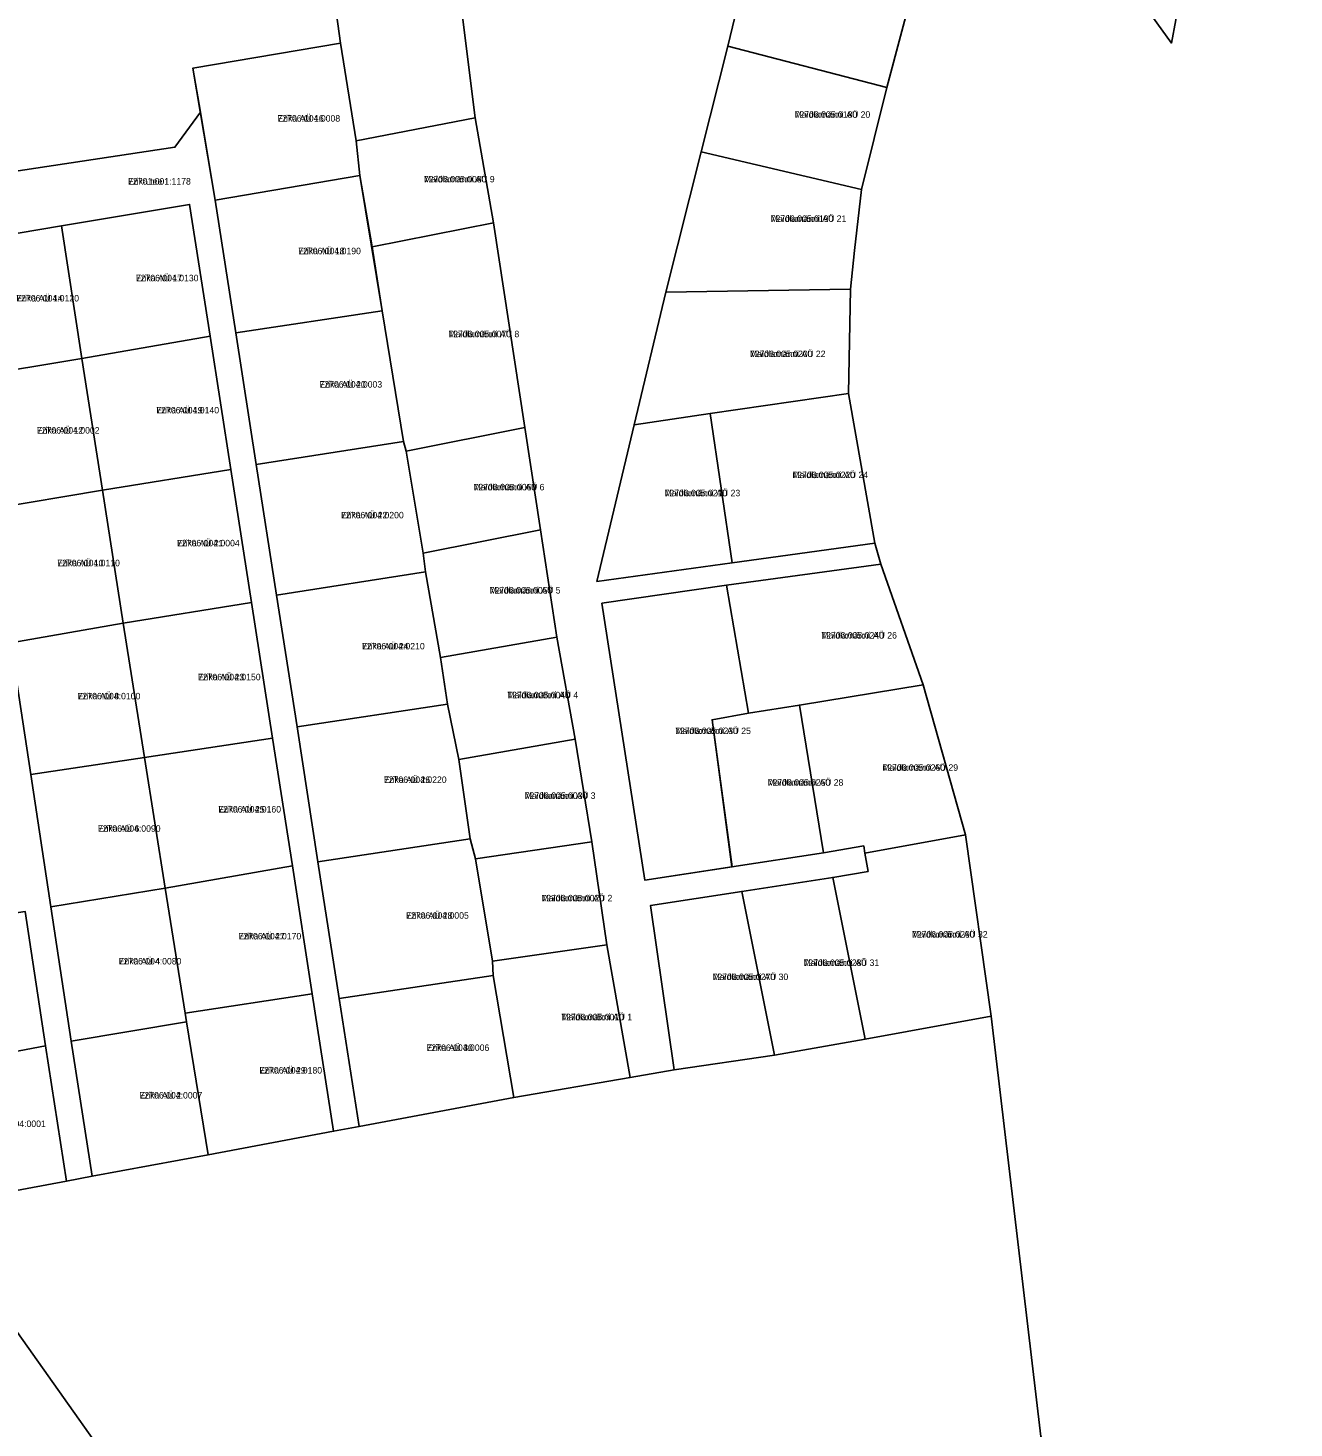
# Model space of a CAD drawing. Extents: x 504287 to 537970, y 6539941 to 6586214.
# Drawn here: x 537180.5 to 537473.3, y 6567373.4 to 6567697.2 of the extents above; entities that cross this region are included whole.
import ezdxf

# ---------------------------------------------------------------- set-up
doc = ezdxf.new("R2010")
doc.units = 0
for name, color, linetype in [('L_AADRESS', 7, 'Continuous'), ('PIIR', 7, 'Continuous'), ('TUNNUS', 7, 'Continuous')]:
    doc.layers.add(name, color=color, linetype=linetype)

msp = doc.modelspace()

# ---------------------------------------------------------------- linework, layer by layer
at = {"layer": 'PIIR'}
for points in [[(537444.18, 6567763.91), (537444.94, 6567764.19), (537452.55, 6567755.7), (537454.86, 6567753.12), (537462.59, 6567744.37), (537453.91, 6567725.96), (537446.98, 6567704.57), (537445.02, 6567693.74), (537431.42, 6567712.62), (537409.95, 6567742.41)], [(537110.5, 6567718.16), (537111.21, 6567721.63), (537124.01, 6567723.78), (537245.64, 6567744.02), (537249.27, 6567718.96), (537252.74, 6567693.74), (537218.61, 6567687.97), (537220.34, 6567677.74), (537214.46, 6567669.64), (537171.5, 6567663.16), (537161.58, 6567666.28), (537158.07, 6567689.01), (537150.2, 6567687.84), (537137.08, 6567693.77), (537114.22, 6567694.17)], [(537283.88, 6567676.45), (537256.37, 6567671.11), (537252.74, 6567693.74), (537249.27, 6567718.96), (537278.01, 6567723.84)], [(537342.34, 6567693.02), (537348.35, 6567718), (537385.78, 6567708.41), (537379.17, 6567683.49)], [(537218.61, 6567687.97), (537252.74, 6567693.74), (537256.37, 6567671.11), (537257.26, 6567663.07), (537223.78, 6567657.41)], [(537379.17, 6567683.49), (537373.29, 6567659.9), (537336.2, 6567668.6), (537342.34, 6567693.02)], [(537260.05, 6567646.58), (537257.26, 6567663.07), (537256.37, 6567671.11), (537283.88, 6567676.45), (537288.19, 6567652.14)], [(537373.29, 6567659.9), (537371.64, 6567645.77), (537370.72, 6567636.81), (537328.05, 6567636.15), (537336.2, 6567668.6)], [(537223.78, 6567657.41), (537257.26, 6567663.07), (537262.37, 6567631.84), (537228.54, 6567626.73)], [(537188.23, 6567651.43), (537217.86, 6567656.41), (537222.59, 6567625.97), (537192.95, 6567620.82)], [(537188.23, 6567651.43), (537192.95, 6567620.82), (537167.33, 6567616.52), (537162.59, 6567647.13)], [(537288.19, 6567652.14), (537295.4, 6567604.85), (537267.96, 6567599.37), (537267.32, 6567601.61), (537262.37, 6567631.84), (537260.05, 6567646.58)], [(536896.13, 6567000.16), (536857.01, 6567131.03), (536812.4, 6567395.47), (536784.46, 6567490.31), (536757.66, 6567578.47), (536964.26, 6567639.78), (536988.05, 6567488.79), (537012.37, 6567404.79), (537017, 6567388.8), (537163.77, 6567415.57), (537396.1, 6567087.45), (537398.15, 6567084.54), (537396.03, 6567081.78), (537215.64, 6566861.69), (537214.64, 6566864.95), (537145.56, 6567072.81), (536907.33, 6566968.46)], [(537320.73, 6567605.41), (537328.05, 6567636.15), (537370.72, 6567636.81), (537370.27, 6567612.66), (537338.27, 6567608.04)], [(537262.37, 6567631.84), (537267.32, 6567601.61), (537233.28, 6567596.27), (537228.54, 6567626.73)], [(537192.95, 6567620.82), (537222.59, 6567625.97), (537227.38, 6567595.11), (537197.73, 6567590.36)], [(537192.95, 6567620.82), (537197.73, 6567590.36), (537171.94, 6567585.98), (537167.33, 6567616.52)], [(537376.33, 6567578.09), (537343.35, 6567573.53), (537338.27, 6567608.04), (537370.27, 6567612.66)], [(537338.27, 6567608.04), (537343.35, 6567573.53), (537312.09, 6567569.23), (537320.73, 6567605.41)], [(537271.92, 6567575.73), (537267.96, 6567599.37), (537295.4, 6567604.85), (537298.99, 6567581.17)], [(537233.28, 6567596.27), (537267.32, 6567601.61), (537267.96, 6567599.37), (537271.92, 6567575.73), (537272.39, 6567571.42), (537237.98, 6567566.01)], [(537227.38, 6567595.11), (537232.17, 6567564.33), (537202.52, 6567559.55), (537197.73, 6567590.36)], [(537171.94, 6567585.98), (537197.73, 6567590.36), (537202.52, 6567559.55), (537176.51, 6567555)], [(537298.99, 6567581.17), (537302.83, 6567556.33), (537275.87, 6567551.66), (537272.39, 6567571.42), (537271.92, 6567575.73)], [(537342.09, 6567568.36), (537377.73, 6567573.23), (537387.51, 6567545.27), (537358.91, 6567540.64), (537347.13, 6567538.79)], [(537237.98, 6567566.01), (537272.39, 6567571.42), (537275.87, 6567551.66), (537277.53, 6567540.84), (537242.71, 6567535.58)], [(537347.13, 6567538.79), (537338.7, 6567537.23), (537343.36, 6567503.21), (537323.14, 6567500.13), (537313.25, 6567564.18), (537342.09, 6567568.36)], [(537202.52, 6567559.55), (537232.17, 6567564.33), (537237.03, 6567533), (537207.41, 6567528.53)], [(537176.51, 6567555), (537202.52, 6567559.55), (537207.41, 6567528.53), (537181.11, 6567524.55)], [(537280.12, 6567528.05), (537277.53, 6567540.84), (537275.87, 6567551.66), (537302.83, 6567556.33), (537307.07, 6567532.76)], [(537387.51, 6567545.27), (537397.34, 6567510.65), (537374.08, 6567506.34), (537373.82, 6567508.04), (537364.46, 6567506.42), (537358.91, 6567540.64)], [(537242.71, 6567535.58), (537277.53, 6567540.84), (537280.12, 6567528.05), (537282.76, 6567509.7), (537247.55, 6567504.38)], [(537358.91, 6567540.64), (537364.46, 6567506.42), (537343.32, 6567503.21), (537338.7, 6567537.23), (537347.13, 6567538.79)], [(537207.41, 6567528.53), (537237.03, 6567533), (537241.62, 6567503.47), (537212.18, 6567498.25)], [(537307.07, 6567532.76), (537310.89, 6567509.02), (537283.98, 6567505.1), (537282.76, 6567509.7), (537280.12, 6567528.05)], [(537181.11, 6567524.55), (537207.41, 6567528.53), (537212.18, 6567498.25), (537185.74, 6567493.97)], [(537374.82, 6567502.16), (537374.08, 6567506.34), (537397.34, 6567510.65), (537403.29, 6567468.71), (537374.16, 6567463.36), (537366.62, 6567500.77)], [(537282.76, 6567509.7), (537283.98, 6567505.1), (537287.9, 6567481.43), (537288.07, 6567478.11), (537252.47, 6567472.73), (537247.55, 6567504.38)], [(537287.9, 6567481.43), (537283.98, 6567505.1), (537310.89, 6567509.02), (537314.35, 6567485.2)], [(537212.18, 6567498.25), (537241.62, 6567503.47), (537246.23, 6567473.81), (537216.85, 6567469.37)], [(537374.16, 6567463.36), (537353.19, 6567459.67), (537345.58, 6567497.51), (537366.62, 6567500.77)], [(537212.18, 6567498.25), (537216.85, 6567469.37), (537217.17, 6567467.4), (537190.43, 6567462.9), (537185.74, 6567493.97)], [(537324.48, 6567494.28), (537345.58, 6567497.51), (537353.19, 6567459.67), (537329.91, 6567456.26)], [(537145.73, 6567487.71), (537179.83, 6567492.87), (537184.53, 6567461.8), (537150.8, 6567455.42)], [(537314.35, 6567485.2), (537319.76, 6567454.48), (537292.82, 6567449.83), (537288.07, 6567478.11), (537287.9, 6567481.43)], [(537288.07, 6567478.11), (537292.82, 6567449.83), (537257.06, 6567443.15), (537252.47, 6567472.73)], [(537217.17, 6567467.4), (537216.85, 6567469.37), (537246.23, 6567473.81), (537251.16, 6567442.05), (537222.16, 6567436.61)], [(537403.29, 6567468.71), (537414.74, 6567371.44), (537467.01, 6567283.91), (537473.33, 6567273.32), (537471.38, 6567267.98), (537406.05, 6567095.32), (537402.31, 6567089.6), (537400.12, 6567087.1), (537398.15, 6567084.54), (537396.1, 6567087.45), (537163.77, 6567415.57), (537157.42, 6567424.6), (537189.39, 6567430.53), (537195.29, 6567431.63), (537222.16, 6567436.61), (537251.16, 6567442.05), (537257.06, 6567443.15), (537292.82, 6567449.83), (537319.76, 6567454.48), (537329.91, 6567456.26), (537353.19, 6567459.67), (537374.16, 6567463.36)], [(537190.43, 6567462.9), (537217.17, 6567467.4), (537222.16, 6567436.61), (537195.29, 6567431.63)], [(537184.53, 6567461.8), (537189.39, 6567430.53), (537157.42, 6567424.6), (537155.69, 6567424.28), (537150.8, 6567455.42)]]:
    msp.add_lwpolyline(points, close=True, dxfattribs=at)
for points in [[(537348.35, 6567718), (537342.34, 6567693.02), (537336.2, 6567668.6), (537328.05, 6567636.15), (537320.73, 6567605.41), (537312.09, 6567569.23), (537343.35, 6567573.53), (537376.33, 6567578.09), (537377.73, 6567573.23), (537342.09, 6567568.36), (537313.25, 6567564.18), (537323.14, 6567500.13), (537343.32, 6567503.21), (537364.46, 6567506.42), (537373.82, 6567508.04), (537374.08, 6567506.34), (537374.82, 6567502.16), (537366.62, 6567500.77), (537345.58, 6567497.51), (537324.48, 6567494.28), (537329.91, 6567456.26), (537319.76, 6567454.48), (537314.35, 6567485.2), (537310.89, 6567509.02), (537307.07, 6567532.76), (537302.83, 6567556.33), (537298.99, 6567581.17), (537295.4, 6567604.85), (537288.19, 6567652.14), (537283.88, 6567676.45), (537278.01, 6567723.84)], [(537171.5, 6567663.16), (537214.46, 6567669.64), (537220.34, 6567677.74), (537223.78, 6567657.41), (537228.54, 6567626.73), (537233.28, 6567596.27), (537237.98, 6567566.01), (537242.71, 6567535.58), (537247.55, 6567504.38), (537252.47, 6567472.73), (537257.06, 6567443.15), (537251.16, 6567442.05), (537246.23, 6567473.81), (537241.62, 6567503.47), (537237.03, 6567533), (537232.17, 6567564.33), (537227.38, 6567595.11), (537222.59, 6567625.97), (537217.86, 6567656.41), (537188.23, 6567651.43), (537162.59, 6567647.13)], [(537176.51, 6567555), (537181.11, 6567524.55), (537185.74, 6567493.97), (537190.43, 6567462.9), (537195.29, 6567431.63), (537189.39, 6567430.53), (537184.53, 6567461.8), (537179.83, 6567492.87)]]:
    msp.add_lwpolyline(points, dxfattribs=at)

# ---------------------------------------------------------------- texts
at = {"layer": 'L_AADRESS'}
for s, p in [('Maidlamänni AÜ 20', (537357.8, 6567676.46)), ('Erika AÜ 16', (537238.18, 6567675.57)), ('Erika tee', (537203.63, 6567661.01)), ('Maidlamänni AÜ 9', (537272.03, 6567661.51)), ('Maidlamänni AÜ 21', (537352.27, 6567652.38)), ('Erika AÜ 18', (537242.98, 6567644.9)), ('Erika AÜ 17', (537205.41, 6567638.65)), ('Erika AÜ 14', (537177.77, 6567633.97)), ('Maidlamänni AÜ 8', (537277.72, 6567625.7)), ('Maidlamänni AÜ 22', (537347.45, 6567621.11)), ('Erika AÜ 20', (537247.9, 6567614.05)), ('Erika AÜ 19', (537210.17, 6567608.08)), ('Erika AÜ 12', (537182.53, 6567603.42)), ('Maidlamänni AÜ 24', (537357.3, 6567593.12)), ('Maidlamänni AÜ 6', (537283.54, 6567590.29)), ('Maidlamänni AÜ 23', (537327.72, 6567588.92)), ('Erika AÜ 22', (537252.89, 6567583.81)), ('Erika AÜ 21', (537214.95, 6567577.34)), ('Erika AÜ 10', (537187.23, 6567572.73)), ('Maidlamänni AÜ 5', (537287.27, 6567566.42)), ('Erika AÜ 24', (537257.74, 6567553.5)), ('Maidlamänni AÜ 26', (537363.97, 6567556.01)), ('Erika AÜ 23', (537219.78, 6567546.36)), ('Erika AÜ 8', (537191.96, 6567541.95)), ('Maidlamänni AÜ 4', (537291.35, 6567542.19)), ('Maidlamänni AÜ 25', (537330.19, 6567533.92)), ('Maidlamänni AÜ 29', (537378.12, 6567525.42)), ('Erika AÜ 26', (537262.81, 6567522.61)), ('Maidlamänni AÜ 28', (537351.58, 6567521.98)), ('Maidlamänni AÜ 3', (537295.36, 6567518.93)), ('Erika AÜ 25', (537224.51, 6567515.77)), ('Erika AÜ 6', (537196.64, 6567511.32)), ('Maidlamänni AÜ 2', (537299.25, 6567495.23)), ('Erika AÜ 28', (537267.94, 6567491.21)), ('Erika AÜ 27', (537229.18, 6567486.42)), ('Maidlamänni AÜ 32', (537384.95, 6567486.85)), ('Erika AÜ 4', (537201.46, 6567480.63)), ('Maidlamänni AÜ 31', (537359.87, 6567480.28)), ('Maidlamänni AÜ 30', (537338.83, 6567477.02)), ('Maidlamänni AÜ 1', (537303.83, 6567467.72)), ('Erika AÜ 30', (537272.68, 6567460.63)), ('Erika AÜ 29', (537234, 6567455.4)), ('Erika AÜ 2', (537206.29, 6567449.62))]:
    msp.add_text(s, height=1.5, dxfattribs=at).set_placement(p)
at = {"layer": 'TUNNUS'}
for s, p in [('72706:004:0008', (537238.18, 6567675.57)), ('72706:005:0180', (537357.8, 6567676.46)), ('72701:001:1178', (537203.63, 6567661.01)), ('72706:005:0080', (537272.03, 6567661.51)), ('72706:005:0190', (537352.27, 6567652.38)), ('72706:004:0190', (537242.98, 6567644.9)), ('72706:004:0130', (537205.41, 6567638.65)), ('72706:004:0120', (537177.77, 6567633.97)), ('72706:005:0070', (537277.72, 6567625.7)), ('72706:005:0200', (537347.45, 6567621.11)), ('72706:004:0003', (537247.9, 6567614.05)), ('72706:004:0140', (537210.17, 6567608.08)), ('72706:004:0002', (537182.53, 6567603.42)), ('72706:005:0220', (537357.3, 6567593.12)), ('72706:005:0060', (537283.54, 6567590.29)), ('72706:005:0210', (537327.72, 6567588.92)), ('72706:004:0200', (537252.89, 6567583.81)), ('72706:004:0004', (537214.95, 6567577.34)), ('72706:004:0110', (537187.23, 6567572.73)), ('72706:005:0050', (537287.27, 6567566.42)), ('72706:005:0240', (537363.97, 6567556.01)), ('72706:004:0210', (537257.74, 6567553.5)), ('72706:004:0150', (537219.78, 6567546.36)), ('72706:004:0100', (537191.96, 6567541.95)), ('72706:005:0040', (537291.35, 6567542.19)), ('72706:005:0230', (537330.19, 6567533.92)), ('72706:005:0260', (537378.12, 6567525.42)), ('72706:004:0220', (537262.81, 6567522.61)), ('72706:005:0250', (537351.58, 6567521.98)), ('72706:005:0030', (537295.36, 6567518.93)), ('72706:004:0160', (537224.51, 6567515.77)), ('72706:004:0090', (537196.64, 6567511.32)), ('72706:005:0020', (537299.25, 6567495.23)), ('72706:004:0005', (537267.94, 6567491.21)), ('72706:004:0170', (537229.18, 6567486.42)), ('72706:005:0290', (537384.95, 6567486.85)), ('72706:004:0080', (537201.46, 6567480.63)), ('72706:005:0280', (537359.87, 6567480.28)), ('72706:005:0270', (537338.83, 6567477.02)), ('72706:005:0010', (537303.83, 6567467.72)), ('72706:004:0006', (537272.68, 6567460.63)), ('72706:004:0180', (537234, 6567455.4)), ('72706:004:0007', (537206.29, 6567449.62)), ('72706:004:0001', (537170.09, 6567443.04))]:
    msp.add_text(s, height=1.5, dxfattribs=at).set_placement(p)

doc.saveas('drawing.dxf')
